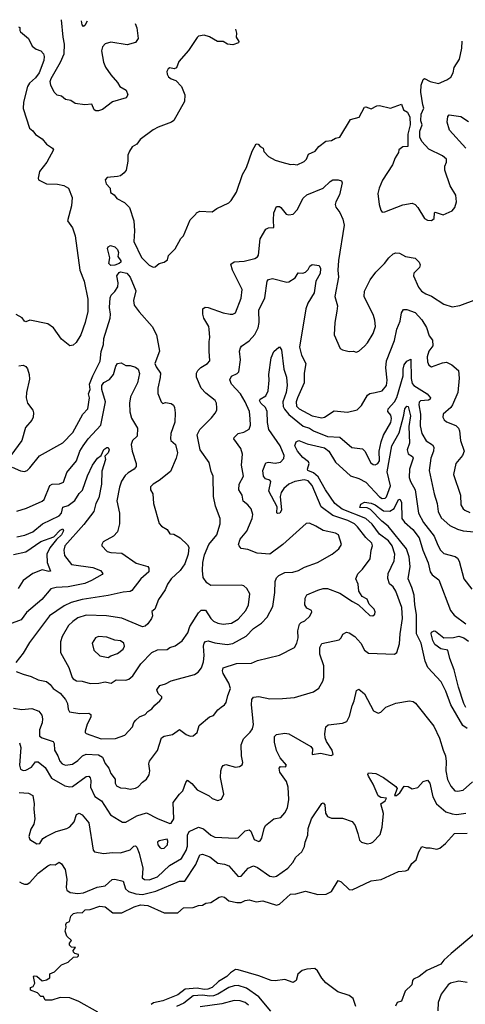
# Model space of a CAD drawing. Extents: x 1690054 to 1842981, y 782881 to 914114.
# Tile 346 of 656: x 1732930 to 1736182, y 905132 to 912313. Entities that reach past the tile are written whole.
import ezdxf

# ---------------------------------------------------------------- set-up
doc = ezdxf.new("R2010")
doc.units = 0

msp = doc.modelspace()

# ---------------------------------------------------------------- linework, layer by layer
at = {"layer": '0CON10XD'}
for points in [[(1733772.8, 912284.2), (1733785, 912252.5), (1733794.3, 912175), (1733775, 912146.9), (1733715, 912129.1), (1733595, 912149.5), (1733555, 912137.8), (1733534.2, 912115.8), (1733527.5, 912085), (1733542.5, 912002.5), (1733556, 911966), (1733595, 911910), (1733644, 911855), (1733660, 911825), (1733708.2, 911798.2), (1733720, 911765), (1733706.1, 911743.9), (1733607.5, 911715), (1733535, 911658), (1733505, 911647.5), (1733485, 911647.5), (1733473.3, 911655), (1733456.2, 911696.2), (1733405, 911691.2), (1733335, 911702.5), (1733302.7, 911722.7), (1733265, 911730), (1733235, 911754), (1733203.6, 911763.6), (1733181.4, 911785), (1733156.9, 911835), (1733153.3, 911863.3), (1733160, 911885), (1733227.4, 912002.6), (1733253.8, 912065), (1733256.7, 912135), (1733246.2, 912185), (1733235.6, 912312.9)], [(1733423.4, 912302.9), (1733405, 912270), (1733395, 912262.5), (1733386.2, 912275), (1733380.4, 912305.2)], [(1732921.7, 912261.7), (1732930, 912255), (1732930, 912235), (1732936.7, 912225), (1732993.8, 912175), (1733020.5, 912120.5), (1733049.1, 912099.1), (1733085, 912085.6), (1733104.4, 912065), (1733109.1, 912045), (1733106.2, 912015), (1733071.6, 911925), (1733045, 911888.2), (1733001.1, 911848.9), (1732987.5, 911825), (1732957.9, 911712.1), (1732955.8, 911665), (1733000.8, 911520.8), (1733025, 911502.5), (1733045, 911476.7), (1733095, 911443.3), (1733125, 911404), (1733170, 911375), (1733176.2, 911365), (1733128.8, 911275), (1733075.7, 911205), (1733063.9, 911156.1), (1733066.7, 911145), (1733125, 911115.6), (1733205, 911112.2), (1733252.9, 911102.9), (1733286.7, 911085), (1733312, 911015), (1733309.2, 910955), (1733280, 910845), (1733316, 910795), (1733335, 910737.5), (1733368.2, 910485), (1733399.4, 910405), (1733427.8, 910275), (1733426.7, 910185), (1733407.1, 910105), (1733375.8, 910014.2), (1733341.7, 909958.3), (1733320.7, 909939.3), (1733295, 909933.3), (1733235, 909983.3), (1733176, 910065), (1733135.6, 910095.6), (1733005, 910121.1), (1732975, 910110), (1732965, 910114), (1732948.8, 910138.8), (1732905, 910163.8)], [(1734505.6, 912244.9), (1734512.9, 912215), (1734509.4, 912185), (1734530, 912155), (1734527.5, 912145), (1734485, 912130), (1734446.1, 912133.9), (1734415, 912154.2), (1734373.3, 912155), (1734315, 912187.5), (1734275, 912200), (1734235, 912192.5), (1734226.1, 912183.9), (1734161.9, 912088.1), (1734091.2, 912008.8), (1734075, 911962.5), (1734056.2, 911953.8), (1734025, 911962.5), (1734012.5, 911955), (1734004.1, 911935.9), (1734006, 911915), (1734016.2, 911895), (1734035, 911881.2), (1734069.2, 911869.2), (1734110, 911825), (1734135.8, 911765), (1734133.6, 911716.4), (1734055, 911577.5), (1734037.5, 911565), (1733940.5, 911529.5), (1733905, 911510), (1733810, 911440), (1733785, 911405.8), (1733750, 911385), (1733730.8, 911355), (1733720, 911325), (1733718.8, 911281.2), (1733706.2, 911215), (1733693.3, 911195), (1733665.6, 911174.4), (1733645, 911168.6), (1733567.7, 911162.3), (1733554.3, 911145.7), (1733562, 911115), (1733589.2, 911085), (1733593.1, 911053.1), (1733618.8, 911035), (1733639.4, 911009.4), (1733695, 910979.2), (1733732, 910942), (1733762.5, 910845), (1733767.2, 910772.8), (1733761.8, 910695), (1733817.7, 910577.7), (1733875, 910522), (1733905, 910508.8), (1733919.5, 910510.5), (1733947.5, 910535), (1733985, 910544), (1734008.2, 910561.8), (1734016.4, 910593.6), (1734065, 910642.5), (1734105, 910717.5), (1734125, 910737.5), (1734175, 910853.3), (1734216.4, 910893.6), (1734220, 910905), (1734245, 910916), (1734335, 910912), (1734367.5, 910935), (1734455, 910977.5), (1734472.5, 910995), (1734511.2, 911055), (1734555.6, 911184.4), (1734585.4, 911234.6), (1734627, 911353), (1734655, 911406.7), (1734670, 911405), (1734685, 911387.5), (1734706.4, 911376.4), (1734711.7, 911351.7), (1734745, 911314.2), (1734795, 911289.2), (1734842.5, 911275), (1734905, 911256.2), (1734925, 911260), (1734955, 911253.8), (1735005, 911278), (1735022, 911295), (1735038.3, 911331.7), (1735086.3, 911353.7), (1735113, 911387), (1735165, 911426), (1735205, 911431.4), (1735235, 911449.2), (1735265, 911456.7), (1735344.1, 911585.9), (1735407.7, 911602.3), (1735446.1, 911673.9), (1735455, 911676.7), (1735495, 911664), (1735535, 911684.2), (1735555, 911686.9), (1735635, 911666.7), (1735715, 911696.7), (1735730, 911655), (1735759.3, 911639.3), (1735777, 911603), (1735780, 911545), (1735762.3, 911477.7), (1735762.5, 911387.5), (1735725, 911386.2), (1735696.2, 911365), (1735694, 911345), (1735669.2, 911305), (1735650.6, 911255), (1735577.6, 911142.4), (1735552.9, 911085), (1735544.3, 911044.3), (1735552, 910965), (1735564.2, 910924.2), (1735575, 910910), (1735595, 910911.2), (1735725, 910962.5), (1735795, 910974), (1735815, 910966.2), (1735835, 910943.8), (1735883, 910863), (1735905, 910852), (1735935, 910848.8), (1735955, 910862.5), (1735955.8, 910904.2), (1735960.6, 910909.4), (1736020.3, 910889.7), (1736085, 910918), (1736105, 910943.8), (1736117.3, 910985), (1736112.7, 911032.7), (1736072.1, 911102.1), (1736032.3, 911215), (1736032.3, 911245), (1736045.5, 911275), (1736044.4, 911295), (1736015, 911320), (1735915, 911369.2), (1735864.4, 911424.4), (1735850, 911455), (1735850.7, 911499.3), (1735866, 911545), (1735856.7, 911575), (1735858.8, 911625), (1735878.3, 911668.3), (1735872.7, 911692.7), (1735857.9, 911785), (1735860, 911835), (1735875, 911877.5), (1735885, 911883.3), (1735925, 911862), (1735985, 911848.1), (1736046.9, 911873.1), (1736075.6, 911894.4), (1736093.1, 911925), (1736099.4, 911965), (1736138.2, 912025), (1736156.5, 912105), (1736159, 912156.4)], [(1736184.6, 911375), (1736066.6, 911506.6), (1736050, 911565), (1736053.7, 911606.3), (1736065, 911618.6), (1736148, 911608), (1736205, 911570.5)], [(1732875, 909049.2), (1732935, 909022.9), (1732965, 909018), (1732985, 909026), (1733005, 909044), (1733075, 909131.9), (1733245, 909226.9), (1733318.3, 909301.7), (1733391.1, 909435), (1733426.2, 909475), (1733438.5, 909555), (1733432.5, 909585), (1733443.3, 909616.7), (1733438.6, 909655), (1733464, 909716), (1733517.5, 909822.5), (1733525, 909892.5), (1733542.3, 909945), (1733545, 909988), (1733589.5, 910135), (1733593.6, 910165), (1733585.4, 910215), (1733589.5, 910285), (1733597.8, 910305), (1733625, 910331.4), (1733645.5, 910365), (1733649.6, 910395), (1733638.5, 910445), (1733655, 910470), (1733666.2, 910473.8), (1733712.2, 910465), (1733736.8, 910435), (1733777.8, 910335), (1733761.6, 910265), (1733765, 910231.4), (1733801.3, 910181.3), (1733896.2, 910075), (1733928.5, 910015), (1733951.1, 909895), (1733915.6, 909805), (1733925, 909780.8), (1733957.8, 909735), (1733955, 909702.5), (1733939.2, 909625), (1733937.7, 909587.7), (1733961.9, 909525), (1733975, 909513.3), (1733995, 909520.8), (1734035, 909514.4), (1734051.9, 909501.9), (1734059.6, 909485), (1734064.7, 909445), (1734062, 909378), (1734034, 909295), (1734030, 909255), (1734032.5, 909245), (1734065.9, 909215.9), (1734082.5, 909155), (1734072.5, 909115), (1734031.3, 909018.7), (1733948.3, 908951.7), (1733903.5, 908925), (1733885.5, 908905), (1733883.8, 908885), (1733900.6, 908855), (1733907.1, 908785), (1733947.7, 908637.7), (1733965, 908618.8), (1734005, 908593.8), (1734025, 908563.8), (1734055, 908560), (1734100, 908535), (1734154.2, 908484.2), (1734163.8, 908465), (1734160, 908415), (1734135, 908343.3), (1734101.2, 908295), (1734034.6, 908235.4), (1734007.5, 908195), (1733991.8, 908155), (1733941.9, 908085), (1733915, 908013.3), (1733893.2, 907996.8), (1733899.2, 907965), (1733892.2, 907945), (1733865, 907906), (1733845, 907888.8), (1733825, 907884.3), (1733675, 907948.2), (1733564, 907964), (1733415, 907970.6), (1733355, 907950), (1733317.5, 907925), (1733286.4, 907893.6), (1733239.5, 907815), (1733228.4, 907775), (1733227.2, 907697.2), (1733289.5, 907589.5), (1733312.8, 907515), (1733320.9, 907505), (1733345, 907490.4), (1733385, 907488.5), (1733445, 907471.8), (1733507, 907473), (1733555, 907483.8), (1733585, 907476.7), (1733597.5, 907475), (1733635, 907499.1), (1733703.6, 907496.4), (1733727.6, 907502.4), (1733755, 907526.9), (1733813.6, 907615), (1733895, 907698.9), (1733935, 907718.1), (1734005, 907719.4), (1734026.4, 907733.6), (1734064.4, 907745.6), (1734116.1, 907783.9), (1734157.7, 907842.3), (1734171.4, 907888.6), (1734235, 907986.2), (1734255, 908006.7), (1734285, 908006.7), (1734324.3, 907945), (1734345.4, 907925.4), (1734375, 907910.9), (1734415, 907905.4), (1734475, 907912.2), (1734525, 907940), (1734580.8, 908005), (1734600.9, 908045), (1734608.6, 908125), (1734588, 908165), (1734565, 908184), (1734545, 908188.6), (1734325, 908186), (1734295.6, 908205.6), (1734268.1, 908245), (1734262.9, 908295), (1734266.6, 908353.4), (1734279.7, 908410.3), (1734310, 908485), (1734368.9, 908555), (1734392.2, 908635), (1734392.5, 908675), (1734358.1, 908765), (1734343.3, 908835), (1734342.5, 908985), (1734327.5, 909017.5), (1734313.1, 909083.1), (1734246.2, 909175), (1734224.3, 909284.3), (1734245.6, 909324.4), (1734330.7, 909409.3), (1734356.9, 909443.1), (1734368.6, 909465), (1734368.8, 909481.2), (1734365.7, 909515), (1734355.7, 909535), (1734288, 909588), (1734254, 909625), (1734221.4, 909705), (1734220.6, 909735), (1734230.8, 909755), (1734252.5, 909777.5), (1734301.4, 909805), (1734317.5, 909825), (1734311.9, 909895), (1734311.9, 909965), (1734317.8, 909995), (1734312.9, 910055), (1734309.4, 910075), (1734274.5, 910135), (1734266.5, 910165), (1734267, 910203), (1734284.3, 910215.7), (1734305, 910213.1), (1734415, 910174.6), (1734465, 910164.4), (1734485.6, 910164.4), (1734504.2, 910175.8), (1734547, 910283), (1734552.9, 910345), (1734483.1, 910485), (1734470.9, 910529.1), (1734495, 910546.9), (1734568.7, 910551.3), (1734645, 910570.8), (1734666.4, 910583.6), (1734673.5, 910595), (1734685.8, 910715), (1734725.7, 910784.3), (1734745, 910794), (1734785, 910797.5), (1734781.1, 910851.1), (1734785.5, 910905), (1734805, 910949.4), (1734825, 910949.5), (1734835, 910943.1), (1734875, 910895.4), (1734895, 910889.2), (1734925, 910894.6), (1734955, 910925.5), (1734998.3, 911011.7), (1735025, 911036.2), (1735145, 911084.5), (1735195, 911132.5), (1735215, 911144.2), (1735255, 911146.2), (1735278, 911138), (1735283.6, 911123.6), (1735263.1, 911035), (1735236.9, 910985), (1735232.9, 910965), (1735238, 910945), (1735266.1, 910906.1), (1735287.7, 910857.7), (1735297.3, 910815), (1735256.4, 910556.4), (1735250.5, 910485), (1735255.6, 910435), (1735230.5, 910295), (1735248.6, 910225), (1735245, 910187.5), (1735229.2, 910105), (1735224.2, 910015), (1735268.8, 909915), (1735285, 909904), (1735334.1, 909894.1), (1735365, 909895.8), (1735385, 909888.1), (1735405, 909894.4), (1735445, 909930.8), (1735467.1, 909955), (1735508.6, 910025), (1735525.7, 910075), (1735521.7, 910121.7), (1735510.8, 910155), (1735444.3, 910295), (1735446.6, 910333.4), (1735486.7, 910415), (1735529.2, 910470.8), (1735592.5, 910535), (1735622.9, 910575), (1735655, 910604.4), (1735675, 910613.1), (1735700.9, 910610.9), (1735745, 910586.5), (1735815, 910574.4), (1735845.8, 910545), (1735852.5, 910525), (1735848, 910505), (1735806, 910465), (1735803.8, 910445), (1735841.3, 910361.3), (1735862.8, 910332.8), (1735892.7, 910312.7), (1735935, 910295.6), (1736025, 910239.2), (1736085, 910218), (1736142.3, 910227.7), (1736265, 910273.8)], [(1733595, 910520), (1733579.4, 910535), (1733587, 910577), (1733570.6, 910645), (1733575, 910656.2), (1733593.9, 910666.1), (1733625, 910657.1), (1733645, 910635.8), (1733650, 910615), (1733646.7, 910585), (1733667.5, 910555), (1733667.5, 910545), (1733656.7, 910535), (1733625, 910523.3), (1733595, 910520)], [(1732905, 907560), (1732955, 907538.8), (1733015, 907522.5), (1733065, 907498.9), (1733125, 907485.5), (1733151.5, 907465), (1733175, 907435.6), (1733225, 907401.1), (1733264.4, 907355), (1733279.5, 907325), (1733283.4, 907283.4), (1733294.4, 907264.4), (1733368.3, 907251.7), (1733435, 907255.8), (1733450, 907245), (1733448.8, 907225), (1733421.4, 907175), (1733406.7, 907125), (1733406.7, 907115), (1733415.9, 907105.9), (1733525, 907068.9), (1733629.7, 907070.3), (1733698, 907095), (1733754.2, 907155), (1733763.3, 907186.7), (1733776.9, 907205), (1733805, 907227.8), (1733845, 907246.7), (1733865, 907268.6), (1733895, 907285.8), (1733915, 907312.7), (1733953.8, 907345), (1733967.8, 907365), (1733968, 907375), (1733939.6, 907399.6), (1733931.1, 907425), (1733952.5, 907457.5), (1733995, 907469.5), (1734035, 907491.1), (1734205, 907536.7), (1734232.5, 907555), (1734255.7, 907585), (1734270.9, 907629.1), (1734275.4, 907675), (1734270.6, 907745), (1734275, 907766), (1734285, 907777.8), (1734305, 907782.3), (1734355, 907767.3), (1734443.1, 907756.9), (1734485, 907763.2), (1734582.4, 907817.6), (1734635, 907871.8), (1734695, 907911.1), (1734735, 907954.3), (1734776.9, 908033.1), (1734792.7, 908135), (1734793.1, 908215), (1734805, 908242), (1734820.6, 908259.4), (1734865, 908281.1), (1734923.2, 908283.2), (1734965.4, 908294.6), (1735009.3, 908320.7), (1735103.8, 908355), (1735211.2, 908415), (1735260, 908455), (1735277.5, 908485), (1735255.8, 908555.8), (1735235, 908566.9), (1735145, 908587.9), (1735090.7, 908619.3), (1735045, 908640.8), (1735021.7, 908638.3), (1734850.8, 908485), (1734755, 908415.7), (1734662.2, 908422.2), (1734595, 908448), (1734546.4, 908456.4), (1734531.2, 908475), (1734526.2, 908486.2), (1734538.1, 908525), (1734588.4, 908581.6), (1734626.8, 908675), (1734632.5, 908705), (1734620, 908745), (1734595, 908774.4), (1734560.9, 908800.9), (1734552.5, 908845), (1734528.2, 908885), (1734530.9, 908925), (1734563.8, 908985), (1734547.7, 909065), (1734555.3, 909145), (1734544.7, 909185), (1734492, 909255), (1734494.2, 909265.8), (1734525, 909294.2), (1734566.4, 909303.6), (1734604.4, 909325.6), (1734613.3, 909356.7), (1734612.8, 909402.8), (1734606.2, 909455), (1734575.9, 909525), (1734541.2, 909585), (1734474.6, 909655), (1734464.4, 909685.6), (1734476.7, 909713.3), (1734517.2, 909732.8), (1734528.5, 909745), (1734542.4, 909832.4), (1734534.3, 909895), (1734540.3, 909919.7), (1734548.6, 909931.4), (1734605, 909971.5), (1734645, 910018), (1734669.4, 910065), (1734677.2, 910105), (1734675.3, 910195), (1734720, 910285), (1734735, 910406.7), (1734745, 910417.5), (1734775, 910425.7), (1734878.3, 910398.3), (1734895, 910400), (1734939.3, 910430.7), (1734962.1, 910467.9), (1734995, 910464.4), (1735015, 910470.5), (1735035, 910491.9), (1735046.4, 910515), (1735065, 910526.3), (1735115, 910520.9), (1735125, 910497.5), (1735122.4, 910462.4), (1735090.8, 910405), (1735078.6, 910321.4), (1735033.2, 910245), (1735018.2, 910205), (1734972.9, 909925), (1734986.1, 909866.1), (1735018.5, 909805), (1735006.2, 909735), (1735006.8, 909665), (1734956.8, 909555), (1734948.1, 909525), (1734950.6, 909495), (1734968.5, 909475), (1735065, 909423.2), (1735135, 909408.5), (1735155.4, 909414.6), (1735225, 909460), (1735321.7, 909451.7), (1735391.7, 909468.3), (1735425, 909498.8), (1735468, 909575), (1735485, 909586.9), (1735525, 909593.3), (1735575, 909606.9), (1735605.5, 909645), (1735612.5, 909685), (1735601.8, 909775), (1735607.1, 909825), (1735665.9, 909974.1), (1735682.5, 910055), (1735705.5, 910115), (1735715.8, 910175), (1735731.5, 910198.5), (1735755, 910199.1), (1735815, 910177.5), (1735864.5, 910125), (1735897.4, 910067.4), (1735918, 910008), (1735941.4, 909975), (1735944.3, 909935), (1735915.6, 909895), (1735903.8, 909855), (1735905, 909817.5), (1735915, 909794), (1735935, 909781.4), (1736015, 909811.5), (1736045, 909814.4), (1736083.8, 909795), (1736131.2, 909755), (1736137.9, 909697.9), (1736126.4, 909595), (1736088.7, 909505), (1736075.2, 909484.8), (1736020, 909435), (1736016.9, 909415), (1736027.5, 909395), (1736045, 909380), (1736112.4, 909352.4), (1736131.4, 909335), (1736140.5, 909315), (1736147.8, 909245), (1736174.3, 909165), (1736161.1, 909135), (1736113.3, 909075), (1736094.5, 908995), (1736146.1, 908845), (1736150, 908775), (1736165, 908745.7), (1736177.1, 908735), (1736215, 908719.2)], [(1733240.6, 906885), (1733265, 906876.2), (1733315, 906883.8), (1733355, 906910.9), (1733387.8, 906945), (1733415, 906957.5), (1733505, 906950.9), (1733533.6, 906933.6), (1733555, 906888.8), (1733580.8, 906855), (1733595, 906814.3), (1733626, 906775), (1733627.3, 906745), (1733635.6, 906725), (1733665, 906710.9), (1733705, 906709.2), (1733735, 906700.8), (1733775, 906708.5), (1733795, 906718.9), (1733825, 906751.4), (1733855, 906772.9), (1733875.3, 906804.7), (1733880.7, 906835), (1733873.5, 906885), (1733876.9, 906905), (1733936.1, 906983.9), (1733965, 907075.8), (1733985, 907087.5), (1734045, 907100.8), (1734095, 907135.8), (1734145, 907098.8), (1734175, 907086.7), (1734195, 907090), (1734225.5, 907114.5), (1734240, 907165), (1734315, 907228), (1734345, 907238.8), (1734375, 907278.8), (1734400.6, 907299.4), (1734425, 907316), (1734436.3, 907333.7), (1734448.5, 907385), (1734468.8, 907435), (1734457.3, 907475), (1734414.7, 907545), (1734410.8, 907565), (1734416, 907585), (1734513.1, 907616.9), (1734620.7, 907619.3), (1734665, 907639.4), (1734825, 907679.2), (1734936.5, 907733.5), (1734951.9, 907765), (1734961.5, 907805), (1734960.4, 907855), (1734971.1, 907905), (1734983, 907917), (1735011.2, 907928.8), (1735047.3, 907962.7), (1735062, 907995), (1735060, 908005), (1735025, 908021.2), (1735010.8, 908045), (1735012.9, 908095), (1735025, 908118), (1735105, 908153.5), (1735145, 908164.4), (1735175, 908165.5), (1735265, 908129.5), (1735359.2, 908069.2), (1735402.9, 908045), (1735485, 907966.7), (1735505.8, 907964.2), (1735521.7, 907978.3), (1735523.8, 907995), (1735516, 908015), (1735480.2, 908050.2), (1735465, 908085.8), (1735428.8, 908105), (1735405.8, 908145), (1735400.9, 908195), (1735383.5, 908235), (1735398.1, 908271.9), (1735431.5, 908305), (1735488, 908382), (1735495.6, 908445), (1735505.5, 908475), (1735500.4, 908495), (1735455, 908536.7), (1735396.2, 908615), (1735372.1, 908635), (1735325, 908661.4), (1735215, 908697.9), (1735130.5, 908760.5), (1735065.2, 908915), (1735035, 908948.8), (1735005, 908956.3), (1734938.1, 908945), (1734895, 908924.8), (1734856.8, 908893.2), (1734838, 908865), (1734830.9, 908835), (1734840, 908735), (1734829.2, 908715), (1734810.6, 908710.6), (1734806, 908716), (1734809.3, 908759.3), (1734748.7, 908875), (1734763.3, 908945), (1734755, 908955.5), (1734723.6, 908963.6), (1734710.3, 908985), (1734703.1, 909025), (1734725, 909081.4), (1734745, 909087.1), (1734795, 909078), (1734832, 909085), (1734856.8, 909113.2), (1734859.2, 909135), (1734830.4, 909205), (1734748.4, 909325), (1734737.2, 909375), (1734736.3, 909456.3), (1734722.8, 909485), (1734690.8, 909515), (1734680.6, 909535), (1734686, 909545), (1734725, 909568.6), (1734742.8, 909605), (1734751.1, 909685), (1734747.3, 909725), (1734765, 909846), (1734785, 909892), (1734820, 909925), (1734825, 909927.5), (1734830.7, 909920.7), (1734840, 909905), (1734856.5, 909765), (1734876, 909706), (1734881.1, 909645), (1734873.8, 909595), (1734850.2, 909525), (1734852.8, 909492.8), (1734861.6, 909471.6), (1734893.2, 909433.2), (1734998.6, 909348.6), (1735045, 909334.6), (1735074.1, 909314.1), (1735175, 909272.9), (1735265, 909267.7), (1735353.3, 909193.3), (1735432.4, 909182.4), (1735449.2, 909165), (1735491.5, 909081.5), (1735508.3, 909068.3), (1735525, 909065.5), (1735544.1, 909075.9), (1735554.6, 909095), (1735554.1, 909165), (1735566.9, 909235), (1735586, 909284), (1735639.3, 909375), (1735643.2, 909405), (1735637.9, 909427.9), (1735617.1, 909455), (1735618.7, 909475), (1735665, 909525.4), (1735683, 909557), (1735728, 909715), (1735728.1, 909765), (1735735.3, 909795), (1735755, 909821.3), (1735785, 909836.7), (1735787, 909695), (1735795, 909660), (1735806.4, 909645), (1735903.6, 909585), (1735927.3, 909555), (1735925.2, 909544.8), (1735912, 909538), (1735855.8, 909534.2), (1735845.9, 909524.1), (1735842.5, 909505), (1735855.2, 909435), (1735851.7, 909351.7), (1735865, 909294), (1735895, 909240.6), (1735942.7, 909212.7), (1735952.9, 909195), (1735949.1, 909165), (1735929.3, 909115), (1735917.5, 909025), (1735953.8, 908855), (1735976.5, 908785), (1735983.8, 908725), (1736005, 908680), (1736070, 908625), (1736125, 908596.1), (1736165, 908585.4), (1736302.6, 908572.6)], [(1732925, 909788.9), (1732955, 909794.4), (1732975, 909784.2), (1732986, 909766), (1732999.6, 909725), (1733000.9, 909690.9), (1732978.8, 909595), (1732976.9, 909555), (1732986.6, 909516.6), (1733026.9, 909465), (1733031.9, 909445), (1733029.2, 909415), (1733018.3, 909391.7), (1732971.5, 909338.5), (1732945.7, 909245), (1732864.4, 909135)], [(1732908.6, 908728.6), (1732980.2, 908749.8), (1733095, 908800.6), (1733107.5, 908812.5), (1733148.9, 908915), (1733166.7, 908925), (1733221.3, 908928.7), (1733250.6, 908939.4), (1733275, 909010), (1733345.2, 909094.8), (1733370, 909165), (1733392.7, 909205), (1733430, 909255), (1733521.8, 909355), (1733556.4, 909525), (1733528.4, 909615), (1733529.2, 909645), (1733543.2, 909666.8), (1733585, 909688.6), (1733615, 909724.2), (1733632.2, 909785), (1733644.2, 909805.8), (1733671.4, 909811.4), (1733705, 909791.4), (1733735, 909792), (1733775, 909778.5), (1733795.3, 909765), (1733803.3, 909733.3), (1733788.8, 909665), (1733738.3, 909561.7), (1733731.1, 909515), (1733733.4, 909453.4), (1733745.9, 909405.9), (1733788.9, 909335), (1733788.5, 909275), (1733754.4, 909245), (1733742.9, 909215), (1733751.8, 909165), (1733779.7, 909075), (1733780, 909055), (1733765, 909035.6), (1733720.8, 909009.2), (1733700.6, 908989.4), (1733673.2, 908946.8), (1733657.4, 908902.6), (1733640, 908805), (1733658.1, 908715), (1733658.6, 908635), (1733645, 908577.5), (1733614.1, 908545.9), (1733540, 908505), (1733530, 908485), (1733530, 908475), (1733567.5, 908435), (1733595, 908426.2), (1733675, 908422), (1733779.1, 908349.1), (1733865.4, 908325.4), (1733872.5, 908312.5), (1733872.5, 908285), (1733813.8, 908236.2), (1733749.1, 908150.9), (1733735, 908143.2), (1733685, 908138.7), (1733575, 908114.1), (1733385, 908084.7), (1733305, 908061.6), (1733255, 908038.3), (1733147.9, 907965), (1733000.5, 907769.5), (1732956.4, 907693.6), (1732902, 907625)], [(1732927.8, 907037.8), (1732938.5, 907005), (1732928.5, 906875), (1732935.7, 906845.7), (1732955, 906837.1), (1732975, 906840), (1733017.4, 906862.6), (1733045, 906899.2), (1733065, 906899.5), (1733115, 906858.5), (1733162.2, 906782.2), (1733258.8, 906725), (1733295, 906717.3), (1733315, 906721.2), (1733415, 906793.3), (1733435, 906796.9), (1733444.6, 906784.6), (1733448.5, 906765), (1733445.6, 906715.6), (1733477.6, 906647.6), (1733526.7, 906615), (1733593, 906513), (1733655.7, 906475), (1733680.8, 906460.8), (1733705, 906460), (1733785, 906506.7), (1733855, 906529.4), (1733935, 906487.5), (1734025, 906450), (1734035, 906452.5), (1734055.4, 906484.6), (1734049.6, 906605), (1734095, 906664.2), (1734121.4, 906688.6), (1734141.5, 906748.5), (1734155, 906765.8), (1734185, 906743.3), (1734225, 906697.3), (1734312.8, 906652.8), (1734335, 906634), (1734375, 906618.8), (1734402.3, 906627.7), (1734418.6, 906665), (1734395.6, 906785), (1734396.7, 906835), (1734405, 906860), (1734415, 906873.8), (1734435, 906881.2), (1734505, 906861.2), (1734534, 906866), (1734552.3, 906877.7), (1734557.5, 906895), (1734549.1, 906945), (1734546.9, 907025), (1734562.3, 907067.7), (1734612.9, 907117.1), (1734629.1, 907140.9), (1734636.7, 907173.3), (1734621.8, 907315), (1734623.9, 907356.1), (1734635, 907372.9), (1734675, 907377.5), (1734755, 907360), (1734848.7, 907361.3), (1734935, 907370.6), (1735075, 907410.6), (1735112, 907438), (1735142.1, 907487.9), (1735148.5, 907515), (1735150.3, 907600.3), (1735119.6, 907685), (1735119.6, 907735), (1735135, 907763.1), (1735260.4, 907789.6), (1735275, 907804), (1735287.5, 907832.5), (1735315, 907847.1), (1735335, 907842.2), (1735375, 907813.3), (1735420, 907765), (1735445, 907714.4), (1735475, 907693.1), (1735665, 907686.2), (1735681.2, 907698.8), (1735701.7, 907761.7), (1735706.4, 907835), (1735724.6, 907945), (1735719.3, 908025), (1735675, 908144.2), (1735655, 908175.7), (1735628.9, 908198.9), (1735616.4, 908236.4), (1735618.4, 908275), (1735663.7, 908366.3), (1735666.9, 908415), (1735648.9, 908475), (1735621.3, 908511.3), (1735555, 908561.4), (1735502.6, 908632.6), (1735455, 908676), (1735283, 908743), (1735230, 908785), (1735162.2, 908885), (1735109, 908979), (1735075, 909007.1), (1735033.8, 909025), (1735029.4, 909035), (1735042.7, 909075), (1735037.9, 909087.9), (1734995, 909121.1), (1734957, 909165), (1734936.8, 909205), (1734946.5, 909235), (1734967.5, 909245), (1735028.5, 909218.5), (1735155, 909189.3), (1735186.5, 909166.5), (1735235, 909086.1), (1735345, 908986.2), (1735405, 908966.7), (1735455, 908940.4), (1735555, 908831.9), (1735575, 908821.1), (1735597.1, 908822.9), (1735606.4, 908833.6), (1735636, 908914), (1735612.6, 909015), (1735646.5, 909205), (1735699.6, 909300.4), (1735732.5, 909427.5), (1735739.7, 909475), (1735755, 909495.5), (1735765, 909490.8), (1735781, 909425), (1735768.5, 909345), (1735775.2, 909225), (1735758.3, 909175), (1735765.7, 909145.7), (1735796.6, 909126.6), (1735801.2, 909115), (1735774.7, 909035), (1735772, 908975), (1735780.7, 908945), (1735814.7, 908884.7), (1735840, 908715), (1735877.2, 908645), (1735954.6, 908545), (1735980.1, 908480.1), (1736001.1, 908445), (1736025, 908419.4), (1736106.8, 908396.8), (1736125.3, 908385.3), (1736136.4, 908365), (1736170.6, 908235), (1736228.9, 908158.9)], [(1732908.8, 908541.2), (1732967.2, 908552.8), (1733025, 908578.9), (1733095.7, 908635), (1733219.2, 908695), (1733234.7, 908715), (1733245, 908758.1), (1733285, 908770), (1733332.9, 908807.1), (1733363.2, 908856.8), (1733387.4, 908882.6), (1733425, 908985.8), (1733461.5, 909065), (1733496.9, 909115), (1733524.3, 909135.7), (1733545, 909178), (1733565, 909194), (1733575, 909193.3), (1733582.5, 909175), (1733575, 909153.8), (1733550.7, 909129.3), (1733555.6, 909105), (1733530.4, 909019.6), (1733527, 908925), (1733507.6, 908825), (1733486.3, 908785), (1733472.3, 908725), (1733399.1, 908630.9), (1733260.3, 908475), (1733251.3, 908445), (1733257.9, 908405), (1733309.2, 908339.2), (1733465, 908316.7), (1733520.8, 908295), (1733536.2, 908275), (1733532.3, 908267.7), (1733455, 908222.2), (1733405, 908200.3), (1733285, 908176.3), (1733197.1, 908172.9), (1733157.6, 908162.4), (1733091.4, 908085), (1732980.2, 907989.8), (1732940.6, 907935), (1732856, 907904)], [(1736195, 907144.7), (1736164.4, 907164.4), (1736076.6, 907316.6), (1736040.4, 907415), (1736006.2, 907485), (1735908.8, 907588.8), (1735888.7, 907635), (1735860.8, 907765), (1735825.2, 907835), (1735826.3, 907975), (1735812.9, 908045), (1735809.4, 908115), (1735790.7, 908170.7), (1735764.2, 908235), (1735780, 908325), (1735771.6, 908395), (1735752.2, 908455), (1735619.7, 908619.7), (1735572.9, 908655), (1735490.6, 908740.6), (1735465, 908752.1), (1735412.5, 908755), (1735419.5, 908780.5), (1735445, 908793.8), (1735495, 908787.2), (1735525, 908773.9), (1735585, 908730.8), (1735631.1, 908728.9), (1735662.7, 908747.2), (1735695, 908813.3), (1735705, 908816.7), (1735715.5, 908795), (1735718.8, 908675), (1735737.6, 908647.6), (1735799.6, 908595), (1735845.7, 908535), (1735871.2, 908445), (1735911.3, 908351.3), (1735926.3, 908285), (1735940, 908265), (1735987.6, 908227.6), (1736074.5, 908005), (1736099.3, 907969.3), (1736185, 907907.1)], [(1732885, 908413.5), (1732975, 908431.4), (1733085, 908507.5), (1733178, 908542), (1733225, 908588.8), (1733245, 908600), (1733249.2, 908585), (1733235.8, 908555), (1733198.9, 908521.1), (1733149.9, 908460.1), (1733128.1, 908415), (1733131.2, 908355), (1733155, 908290), (1733142.4, 908287.6), (1733095, 908301.6), (1733026.5, 908275), (1732955, 908222.5), (1732919.3, 908165)], [(1733575, 907661.4), (1733595, 907674.4), (1733645, 907690), (1733685, 907722.9), (1733694.4, 907745), (1733688.9, 907765), (1733665, 907782.5), (1733625, 907788.9), (1733565, 907809.4), (1733506, 907814), (1733484.2, 907805.8), (1733460, 907765), (1733470, 907715), (1733515, 907674.2), (1733575, 907661.4)], [(1736186.4, 907296.4), (1736170.5, 907325), (1736131.1, 907445), (1736101.2, 907571.2), (1736070, 907655), (1736054, 907714), (1736003.8, 907725), (1735959.4, 907755), (1735943.6, 907785), (1735933.1, 907835), (1735936, 907845), (1735954.3, 907855.7), (1735965, 907854.3), (1736025.7, 907805.7), (1736095, 907807.5), (1736135, 907815.9), (1736170, 907805), (1736205, 907779.3)], [(1732926.5, 906676.5), (1732995, 906672.5), (1733025, 906656), (1733036.7, 906595), (1733032.9, 906555), (1733040.6, 906485), (1733032.9, 906445), (1733011.4, 906408.6), (1732995.8, 906355), (1733004.3, 906334.3), (1733055, 906301.2), (1733076.2, 906305), (1733099.1, 906340.9), (1733123.4, 906356.6), (1733196.9, 906393.1), (1733275, 906414.6), (1733295, 906425.5), (1733327.9, 906462.1), (1733345, 906515.8), (1733365, 906525.5), (1733386.9, 906515), (1733433.6, 906455), (1733465.8, 906255.8), (1733476.7, 906245), (1733545, 906230.9), (1733605, 906238.5), (1733665, 906237.5), (1733735, 906258.6), (1733762.5, 906285), (1733775, 906288.6), (1733785, 906279.2), (1733801.1, 906235), (1733827.9, 906125), (1733822.7, 906055), (1733841.7, 906041.7), (1733875, 906040.4), (1733935, 906061.1), (1734023.1, 906145), (1734111.8, 906195), (1734145.7, 906254.3), (1734155.2, 906284.8), (1734155.3, 906365), (1734166.5, 906393.5), (1734235, 906424.4), (1734271.1, 906411.1), (1734325, 906364.5), (1734355, 906350), (1734505, 906343.1), (1734525, 906347.1), (1734575, 906397.5), (1734605, 906403.8), (1734615.6, 906395.6), (1734641.1, 906335), (1734675, 906320), (1734685.4, 906324.6), (1734697.3, 906342.7), (1734713.3, 906415), (1734724.7, 906435.3), (1734785, 906484.4), (1734835, 906495.5), (1734865, 906528.6), (1734884.4, 906565), (1734892.9, 906625), (1734888.1, 906715), (1734876.8, 906756.8), (1734829.2, 906825), (1734824.2, 906855), (1734833.4, 906866.6), (1734870, 906865), (1734877.1, 906875), (1734830.1, 906930.1), (1734804.1, 906984.1), (1734789.7, 907045), (1734790, 907085), (1734805, 907098.9), (1734865, 907109.2), (1734895, 907105.3), (1735055, 907012.9), (1735067.5, 906995), (1735065, 906953.3), (1735125, 906962.5), (1735203.9, 906946.1), (1735216.7, 906955), (1735210.8, 906985), (1735169.1, 907049.1), (1735160, 907075), (1735157.5, 907105), (1735164.4, 907155), (1735180.9, 907169.1), (1735285, 907182.5), (1735316.7, 907195), (1735336.4, 907233.6), (1735355, 907310), (1735371.4, 907345), (1735388.3, 907421.7), (1735405, 907431.2), (1735445, 907396.2), (1735512.2, 907272.2), (1735545, 907256.2), (1735565, 907263.3), (1735601.7, 907298.3), (1735675, 907329.4), (1735775, 907345.6), (1735801.5, 907341.5), (1735819.4, 907329.4), (1735950.9, 907160.9), (1735994.1, 907074.1), (1736020, 906985), (1736038.1, 906945), (1736043.2, 906903.2), (1736039.2, 906835), (1736051, 906771), (1736075, 906722.2), (1736105, 906688.9), (1736125, 906685.5), (1736165, 906692.7), (1736235, 906754.6)], [(1732885, 907292.2), (1732945, 907282.7), (1733018.9, 907288.9), (1733069.2, 907269.2), (1733090.9, 907240.9), (1733096.8, 907215), (1733092.9, 907185), (1733074.6, 907134.6), (1733075, 907086.7), (1733093.3, 907075), (1733175, 907049.4), (1733181.1, 907035), (1733183.1, 906985), (1733209.1, 906945), (1733222.3, 906905), (1733240.6, 906885)], [(1732928.6, 906025), (1732945, 906014.4), (1732965, 906007.1), (1732985, 906008.6), (1733005, 906021.4), (1733065, 906088.6), (1733135, 906141.5), (1733155, 906150.5), (1733189.6, 906150.4), (1733218, 906168), (1733235.6, 906155.6), (1733260.8, 906115), (1733274.4, 906045), (1733268.6, 905985), (1733275, 905963.3), (1733297.9, 905947.9), (1733355, 905940.6), (1733395, 905946), (1733495, 905987.5), (1733555, 905996.2), (1733605, 906041.4), (1733625, 906044.4), (1733685, 906030.6), (1733702.8, 905975), (1733724.4, 905955), (1733777.7, 905937.7), (1733825, 905933.2), (1733923.1, 905956.9), (1734095, 906029.6), (1734135, 906029.2), (1734215, 906152.5), (1734245, 906223.1), (1734265, 906227.3), (1734316.4, 906206.4), (1734375, 906160.9), (1734425, 906153.5), (1734455, 906141.1), (1734525, 906064), (1734545, 906066.2), (1734596.1, 906123.9), (1734635, 906141.1), (1734665, 906129.5), (1734755, 906065.6), (1734785, 906062), (1734803, 906067), (1734885.8, 906125), (1734923.8, 906165), (1734946.2, 906205), (1734988.8, 906245), (1735008.3, 906281.7), (1735013.1, 906315), (1735031.5, 906365), (1735035.7, 906415), (1735060, 906485), (1735135, 906597.5), (1735145, 906602.5), (1735157, 906587), (1735161.9, 906525), (1735175, 906502), (1735205, 906490), (1735285, 906489.4), (1735355, 906465.7), (1735378.6, 906435), (1735396.9, 906376.9), (1735409.7, 906329.7), (1735423.3, 906315), (1735465, 906302), (1735492.3, 906307.7), (1735506.7, 906315), (1735560.7, 906369.3), (1735576, 906425), (1735585.8, 906524.2), (1735565.8, 906594.2), (1735596.7, 906615), (1735606.7, 906635), (1735565, 906639.2), (1735545, 906652.5), (1735508.2, 906738.2), (1735474.6, 906795), (1735470.8, 906809.2), (1735475, 906819.4), (1735528.6, 906815), (1735585, 906786.2), (1735675, 906721.5), (1735685.5, 906705), (1735665, 906653.8), (1735678.8, 906655), (1735705, 906674.4), (1735735, 906722), (1735765, 906720), (1735795, 906704), (1735835, 906712), (1735875, 906756), (1735905, 906766.7), (1735922.5, 906745), (1735944.5, 906644.5), (1735971.4, 906595), (1736040, 906535), (1736085, 906521.9), (1736117.3, 906517.3), (1736185, 906525.3)], [(1733811.9, 905858.1), (1733865, 905853.8), (1733985, 905798.5), (1734085, 905798), (1734125.4, 905834.6), (1734195, 905836.9), (1734235, 905852.5), (1734265, 905856.2), (1734289.5, 905870.5), (1734325, 905874.2), (1734385, 905912.9), (1734405, 905919.2), (1734425, 905914), (1734455.6, 905885.6), (1734515, 905873.5), (1734545, 905874.3), (1734575, 905888.6), (1734605, 905894), (1734655, 905879.2), (1734705, 905885.6), (1734805, 905855.4), (1734825, 905862.1), (1734905, 905935.9), (1734945, 905938.8), (1735015, 905957.1), (1735105, 905933), (1735167.5, 905935), (1735206, 905954), (1735255, 906033.8), (1735275, 906026.2), (1735335, 905970.4), (1735355, 905967.2), (1735495, 906032.7), (1735568.5, 906041.5), (1735695, 906100.9), (1735745, 906104.6), (1735765, 906112.2), (1735791.9, 906158.1), (1735823.8, 906185), (1735842, 906245), (1735865, 906283.3), (1735895, 906272), (1735925, 906274), (1735975, 906264.4), (1735995, 906270), (1736036.4, 906303.6), (1736102.2, 906377.8), (1736195, 906379.1)], [(1733968.3, 906268.3), (1733985, 906271.4), (1734008.9, 906295), (1734011.7, 906321.7), (1734005, 906336.7), (1733947.5, 906325), (1733936.2, 906315), (1733938.8, 906295), (1733955, 906273.3), (1733968.3, 906268.3)], [(1733500, 905075), (1733362.7, 905152.8), (1733295, 905180), (1733225, 905181.9), (1733165, 905162.9), (1733115, 905162.5), (1733105, 905190), (1733085, 905190), (1733060, 905215), (1733010, 905235), (1733010, 905255), (1733028.3, 905261.7), (1733040, 905285), (1733030, 905335), (1733035, 905340), (1733055, 905337.5), (1733095, 905303.3), (1733125, 905310), (1733150, 905325), (1733150, 905355), (1733185, 905370), (1733235, 905420), (1733285, 905440), (1733323, 905477), (1733351.7, 905478.3), (1733360, 905485), (1733360, 905495), (1733333, 905503), (1733323, 905513), (1733320, 905525), (1733336.4, 905546.4), (1733308.3, 905548.3), (1733293.9, 905563.9), (1733293, 905577), (1733307, 905597), (1733275, 905630), (1733262.5, 905665), (1733270, 905695), (1733267.5, 905715), (1733272.5, 905725), (1733293.3, 905736.7), (1733303.3, 905775), (1733322.5, 905795), (1733355, 905802.5), (1733385, 905800), (1733408, 905822), (1733445, 905823.1), (1733515, 905847.1), (1733555, 905842), (1733609.5, 905799.5), (1733675, 905798.5), (1733765, 905843.8), (1733811.9, 905858.1)], [(1736260.4, 905655), (1736077.9, 905502.1), (1736025.8, 905455), (1736002.5, 905425), (1735901, 905379), (1735845, 905335.8), (1735804.1, 905315.9), (1735796.7, 905305), (1735792.5, 905275), (1735742.9, 905227.1), (1735716.2, 905155), (1735684.4, 905145.6), (1735671.7, 905118.3)], [(1735384, 905115), (1735364, 905174), (1735335, 905196.5), (1735252.2, 905222.2), (1735165, 905288.8), (1735135, 905323.8), (1735103.3, 905375), (1735082.7, 905392.7), (1735025, 905387.8), (1734992.4, 905377.6), (1734958.8, 905351.2), (1734946.5, 905305), (1734925, 905291.1), (1734865, 905313.1), (1734795, 905303.1), (1734764.1, 905305.9), (1734675, 905340.8), (1734525, 905384.6), (1734505, 905384.7), (1734468.6, 905361.4), (1734442.1, 905335), (1734381.3, 905298.7), (1734335, 905255.2), (1734303.4, 905243.4), (1734275, 905239.4), (1734225, 905249.1), (1734138.4, 905241.6), (1734085, 905200.5), (1733975, 905158.2), (1733906.3, 905143.7), (1733890.1, 905129.9)], [(1736195, 905291.6), (1736135, 905301.9), (1736074.7, 905285.3), (1736056.6, 905273.4), (1736005, 905206.7), (1735983.3, 905145), (1735981.9, 905085)], [(1734761.7, 905081.7), (1734675, 905186.1), (1734585, 905248.9), (1734525, 905269.1), (1734495, 905267.5), (1734455, 905253.8), (1734377.1, 905205), (1734345, 905193.4), (1734315, 905190.2), (1734265, 905199.8), (1734195, 905192.6), (1734128.8, 905141.2), (1734075, 905115.6)], [(1734600.3, 905125), (1734576.1, 905146.1), (1734538.3, 905158.3), (1734495, 905160.5), (1734404.6, 905135.4), (1734247, 905113)]]:
    msp.add_lwpolyline(points, dxfattribs=at)

doc.saveas('drawing.dxf')
